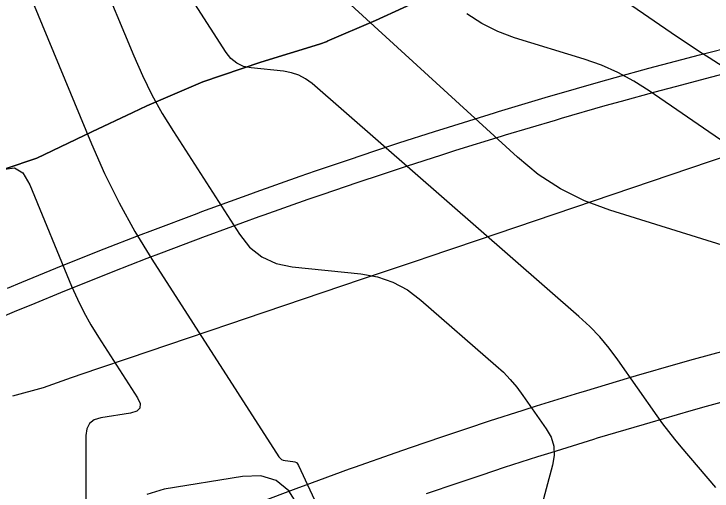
# Model space of a CAD drawing. Extents: x 1354696 to 1366163, y 660729 to 670380.
# Drawn here: x 1361378 to 1361435.4, y 664795.3 to 664834.4 of the extents above; entities that cross this region are included whole.
import ezdxf

# ---------------------------------------------------------------- set-up
doc = ezdxf.new("R2010")
doc.units = 0
for name, color, linetype in [('R_Contours', 7, 'Continuous'), ('R_Detour', 7, 'Continuous'), ('R_Erosion', 7, 'Continuous'), ('R_Fin Surface', 7, 'Continuous')]:
    doc.layers.add(name, color=color, linetype=linetype)

msp = doc.modelspace()

# ---------------------------------------------------------------- linework, layer by layer
at = {"layer": 'R_Contours'}
for points in [[(1361438.293, 664828.792), (1361435.142, 664830.804), (1361434.357, 664831.31), (1361433.576, 664831.823), (1361432.799, 664832.342), (1361432.026, 664832.867), (1361413.073, 664845.872)], [(1361436.21, 664815.434), (1361426.973, 664818.297), (1361424.897, 664819.066), (1361422.943, 664820.046), (1361421.11, 664821.238), (1361419.399, 664822.642), (1361395.234, 664844.756)], [(1361378.626, 664837.707), (1361384.407, 664823.755), (1361385.489, 664821.3), (1361386.677, 664818.902), (1361387.971, 664816.559), (1361389.372, 664814.272), (1361399.806, 664798.058), (1361399.904, 664797.935), (1361400.02, 664797.843), (1361400.155, 664797.781), (1361400.308, 664797.749), (1361400.958, 664797.682), (1361401.109, 664797.649), (1361401.237, 664797.583), (1361401.341, 664797.484), (1361401.422, 664797.352), (1361407.175, 664785.01)], [(1361384.972, 664837.994), (1361387.887, 664830.959), (1361388.595, 664829.352), (1361389.373, 664827.781), (1361390.221, 664826.247), (1361391.138, 664824.749), (1361396.558, 664816.327), (1361397.403, 664815.268), (1361398.409, 664814.471), (1361399.574, 664813.934), (1361400.9, 664813.659), (1361406.525, 664813.077), (1361407.889, 664812.834), (1361409.167, 664812.395), (1361410.361, 664811.76), (1361411.469, 664810.929), (1361417.626, 664805.563), (1361418.238, 664804.997), (1361418.811, 664804.397), (1361419.347, 664803.764), (1361419.846, 664803.096), (1361421.765, 664800.36), (1361422.158, 664799.66), (1361422.376, 664798.93), (1361422.419, 664798.17), (1361422.288, 664797.378), (1361420.293, 664790.003)], [(1361435.694, 664795.537), (1361432.839, 664798.884), (1361432.327, 664799.499), (1361431.829, 664800.126), (1361431.347, 664800.765), (1361430.879, 664801.415), (1361427.647, 664806.023), (1361426.928, 664806.986), (1361426.155, 664807.899), (1361425.328, 664808.764), (1361424.446, 664809.58), (1361402.524, 664828.687), (1361402, 664829.08), (1361401.435, 664829.38), (1361400.83, 664829.588), (1361400.185, 664829.703), (1361397.524, 664829.978), (1361396.897, 664830.108), (1361396.345, 664830.362), (1361395.869, 664830.74), (1361395.469, 664831.24), (1361392.905, 664835.225)], [(1361436.959, 664823.472), (1361430.208, 664828.104), (1361428.949, 664828.901), (1361427.642, 664829.596), (1361426.286, 664830.191), (1361424.881, 664830.684), (1361419.162, 664832.457), (1361417.774, 664832.971), (1361416.466, 664833.627), (1361415.24, 664834.425)], [(1361377.291, 664821.668), (1361378.086, 664821.781), (1361378.768, 664821.356), (1361379.336, 664820.392), (1361382.781, 664812.077), (1361383.261, 664810.987), (1361383.788, 664809.923), (1361384.363, 664808.883), (1361384.984, 664807.868), (1361388.183, 664802.898), (1361388.4, 664802.428), (1361388.381, 664802.064), (1361388.123, 664801.806), (1361387.628, 664801.653), (1361385.173, 664801.254), (1361384.636, 664801.089), (1361384.252, 664800.794), (1361384.022, 664800.368), (1361383.946, 664799.811), (1361383.956, 664782.609)], [(1361401.423, 664794.012), (1361400.617, 664795.275), (1361399.581, 664796.102), (1361398.315, 664796.493), (1361396.818, 664796.449), (1361390.369, 664795.402), (1361388.958, 664794.969)]]:
    msp.add_lwpolyline(points, dxfattribs=at)
at = {"layer": 'R_Detour'}
for points in [[(1361377.521, 664811.908), (1361378.692, 664812.394), (1361381.485, 664813.537), (1361383.468, 664814.335), (1361385.466, 664815.126), (1361388.268, 664816.217), (1361389.462, 664816.675), (1361393.09, 664818.043), (1361393.473, 664818.185), (1361397.499, 664819.654), (1361397.934, 664819.81), (1361401.54, 664821.083), (1361402.799, 664821.519), (1361405.595, 664822.472), (1361407.683, 664823.169), (1361409.663, 664823.82), (1361412.587, 664824.761), (1361413.744, 664825.127), (1361417.51, 664826.294), (1361417.839, 664826.394), (1361421.946, 664827.62), (1361422.451, 664827.767), (1361426.065, 664828.804), (1361427.409, 664829.182), (1361430.195, 664829.948), (1361432.384, 664830.536), (1361434.337, 664831.05), (1361437.375, 664831.831)], [(1361374.724, 664808.557), (1361378.29, 664810.062), (1361379.455, 664810.546), (1361382.236, 664811.683), (1361384.21, 664812.477), (1361386.198, 664813.265), (1361388.987, 664814.351), (1361390.175, 664814.807), (1361393.787, 664816.168), (1361394.168, 664816.309), (1361398.175, 664817.772), (1361398.608, 664817.927), (1361402.197, 664819.194), (1361403.45, 664819.628), (1361406.233, 664820.576), (1361408.312, 664821.271), (1361410.283, 664821.918), (1361413.193, 664822.855), (1361414.345, 664823.219), (1361418.093, 664824.381), (1361418.42, 664824.48), (1361422.508, 664825.7), (1361423.011, 664825.847), (1361426.608, 664826.88), (1361427.946, 664827.255), (1361430.719, 664828.018), (1361432.898, 664828.603), (1361434.842, 664829.115), (1361437.865, 664829.892)], [(1361398.026, 664794.255), (1361401.451, 664795.546), (1361401.813, 664795.68), (1361405.614, 664797.067), (1361406.025, 664797.215), (1361409.429, 664798.417), (1361410.617, 664798.828), (1361413.257, 664799.728), (1361415.229, 664800.386), (1361417.098, 664801.001), (1361419.859, 664801.889), (1361420.952, 664802.235), (1361424.507, 664803.336), (1361424.818, 664803.431), (1361428.695, 664804.588), (1361429.172, 664804.728), (1361432.584, 664805.707), (1361433.854, 664806.063), (1361436.484, 664806.787)], [(1361411.921, 664795.046), (1361414.534, 664795.937), (1361416.487, 664796.589), (1361418.338, 664797.197), (1361421.071, 664798.077), (1361422.153, 664798.42), (1361425.674, 664799.51), (1361425.981, 664799.604), (1361429.82, 664800.75), (1361430.292, 664800.888), (1361433.671, 664801.857), (1361434.928, 664802.21), (1361437.532, 664802.926)]]:
    msp.add_lwpolyline(points, dxfattribs=at)
at = {"layer": 'R_Erosion'}
for points in [[(1361412.29, 664835.975), (1361407.75, 664833.881), (1361403.765, 664832.164), (1361403.755, 664832.16), (1361403.146, 664831.923), (1361398.322, 664830.44), (1361393.559, 664828.826), (1361388.953, 664826.874), (1361387.815, 664826.332), (1361384.439, 664824.723), (1361379.925, 664822.572), (1361377.334, 664821.698), (1361375.014, 664821.276), (1361372.543, 664820.827), (1361369.795, 664820.642), (1361364.665, 664819.818), (1361363.381, 664819.593), (1361359.567, 664818.925), (1361357.411, 664818.548)], [(1361377.334, 664821.698), (1361379.925, 664822.572), (1361384.439, 664824.723), (1361387.815, 664826.332), (1361388.953, 664826.874), (1361393.559, 664828.826), (1361398.322, 664830.44), (1361403.146, 664831.923), (1361403.755, 664832.16), (1361403.765, 664832.164), (1361407.75, 664833.881), (1361412.29, 664835.975)]]:
    msp.add_lwpolyline(points, dxfattribs=at)
at = {"layer": 'R_Fin Surface'}
msp.add_lwpolyline([(1361377.952, 664803.073), (1361380.473, 664803.747), (1361382.776, 664804.556), (1361384.94, 664805.316), (1361387.53, 664806.19), (1361392.295, 664807.8), (1361395.86, 664809.004), (1361397.061, 664809.41), (1361401.826, 664811.019), (1361406.591, 664812.629), (1361411.357, 664814.238), (1361411.978, 664814.448), (1361411.988, 664814.452), (1361416.122, 664815.848), (1361420.887, 664817.458), (1361425.652, 664819.067), (1361430.418, 664820.677), (1361435.183, 664822.286), (1361439.947, 664823.9)], dxfattribs=at)

doc.saveas('drawing.dxf')
